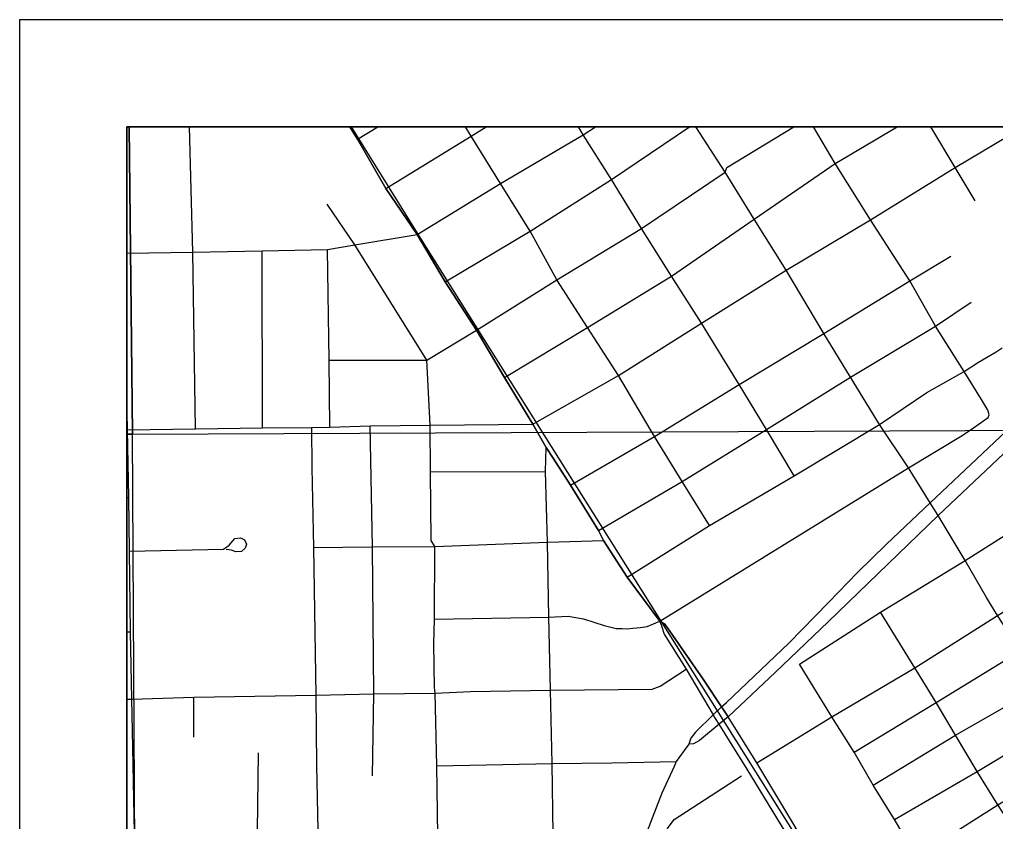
# Model space of a CAD drawing. Extents: x 0 to 40.2, y 0 to 22.
# Drawn here: x 2 to 2.909, y 20.253 to 21 of the extents above; entities that cross this region are included whole.
import ezdxf

# ---------------------------------------------------------------- set-up
doc = ezdxf.new("R2010")
doc.units = 0
for name, color, linetype in [('GM_X_Adjacent_County', 7, 'Continuous'), ('GM_X_Corporation', 7, 'Continuous'), ('GM_X_Major_Lake', 7, 'Continuous'), ('GM_X_Major_Lake_Text', 7, 'Continuous'), ('GM_X_Major_River', 7, 'Continuous'), ('GM_X_Township_Road', 7, 'Continuous'), ('GM_X_Unincorporated_Location', 7, 'Continuous')]:
    doc.layers.add(name, color=color, linetype=linetype)

msp = doc.modelspace()

# ---------------------------------------------------------------- linework, layer by layer
at = {"layer": 'GM_X_Adjacent_County'}
for p, q in [((2, 21), (9, 21)), ((2, 21), (2, 14)), ((2.1, 20.9), (2.1, 14.1)), ((2.1, 20.9), (8.9, 20.9))]:
    msp.add_line(p, q, dxfattribs=at)
at = {"layer": 'GM_X_Corporation'}
for points in [[(8.9, 20.9), (2.1, 20.9), (2.1, 17.42646)], [(5.58802, 20.9), (2.1, 20.9), (2.1, 17.42646)], [(5.58802, 20.9), (2.1, 20.9), (2.1, 17.42646)]]:
    msp.add_lwpolyline(points, dxfattribs=at)
for points in [[(2.10202, 20.9), (2.1, 20.9), (2.1, 20.61363), (2.10514, 20.61369)], [(3.09142, 20.9), (2.10202, 20.9), (2.10514, 20.61369), (3.09295, 20.61798)], [(3.09295, 20.61798), (3.10857, 20.04508), (2.84991, 19.83738), (2.10973, 19.84231), (2.10514, 20.61369)], [(2.1, 20.61363), (2.1, 19.84245), (2.10973, 19.84231), (2.10514, 20.61369)]]:
    msp.add_lwpolyline(points, close=True, dxfattribs=at)
at = {"layer": 'GM_X_Major_Lake'}
for p in [(2.65397, 20.35959), (2.68667, 20.30755)]:
    msp.add_line(p, (2.65996, 20.35034), dxfattribs=at)
for points in [[(2.30754, 20.9), (2.31481, 20.88852), (2.34124, 20.84266), (2.37025, 20.79969), (2.39635, 20.75571), (2.42565, 20.71048), (2.45177, 20.66652), (2.47821, 20.62289)], [(2.66125, 20.32802), (2.65165, 20.34343), (2.6462, 20.35237), (2.65397, 20.35959), (2.65842, 20.36372), (2.71661, 20.41892), (2.75367, 20.45698), (2.78053, 20.48474), (2.80741, 20.51115), (2.84824, 20.54967), (2.92432, 20.62134), (2.96114, 20.65583), (2.98705, 20.68031), (3.0213, 20.70996), (3.12445, 20.79606), (3.14649, 20.81427), (3.15901, 20.82517), (3.18071, 20.84475), (3.20264, 20.86592), (3.23072, 20.89322), (3.23744, 20.9)], [(2.65996, 20.35034), (2.70404, 20.39183), (2.75306, 20.43877), (2.85555, 20.53787), (2.93355, 20.61148), (2.97037, 20.64597), (2.99627, 20.67044), (3.03052, 20.7001), (3.13296, 20.7847), (3.15319, 20.80182), (3.16823, 20.8153), (3.19053, 20.83449), (3.21387, 20.85731), (3.23994, 20.88336), (3.25527, 20.9)], [(2.47821, 20.62289), (2.49063, 20.60123), (2.49702, 20.59132)], [(2.49702, 20.59132), (2.51325, 20.56619), (2.53936, 20.52383), (2.54382, 20.51459), (2.56612, 20.48051), (2.5965, 20.43943)], [(2.5965, 20.43943), (2.59817, 20.43406), (2.60058, 20.42737), (2.62099, 20.39467), (2.6462, 20.35237)], [(2.5965, 20.43943), (2.60102, 20.43658), (2.60563, 20.43022), (2.62679, 20.39962), (2.63754, 20.38449), (2.65397, 20.35959)], [(2.6462, 20.35237), (2.62964, 20.33613), (2.62537, 20.33064), (2.6235, 20.32505)], [(2.65996, 20.35034), (2.65165, 20.34343), (2.63348, 20.32834), (2.62789, 20.32516), (2.6235, 20.32505)], [(2.76059, 20.17445), (2.75488, 20.17744), (2.74863, 20.18556), (2.67779, 20.30147), (2.66125, 20.32802)], [(2.6235, 20.32505), (2.61923, 20.31914), (2.61171, 20.30869), (2.60963, 20.30417)], [(2.60963, 20.30417), (2.59815, 20.27932), (2.58415, 20.24244), (2.56084, 20.18287), (2.53823, 20.12672), (2.52646, 20.0966), (2.51989, 20.08295), (2.51212, 20.07241), (2.50348, 20.06654)], [(2.76059, 20.17445), (2.7611, 20.1797), (2.75695, 20.19034), (2.68667, 20.30755)]]:
    msp.add_lwpolyline(points, dxfattribs=at)
at = {"layer": 'GM_X_Major_Lake_Text'}
for p, q in [((2.71407, 20.76641), (2.79263, 20.81344)), ((2.5965, 20.43943), (2.82793, 20.58244)), ((2.65996, 20.35034), (2.65397, 20.35959)), ((2.68667, 20.30755), (2.65996, 20.35034))]:
    msp.add_line(p, q, dxfattribs=at)
for points in [[(2.47821, 20.62289), (2.45177, 20.66652), (2.42565, 20.71048), (2.39635, 20.75571), (2.37025, 20.79969), (2.34124, 20.84266), (2.31481, 20.88852), (2.30754, 20.9)], [(2.74914, 20.70752), (2.71407, 20.76641), (2.6843, 20.81405), (2.65717, 20.85773), (2.62981, 20.9)], [(2.68667, 20.30755), (2.75666, 20.35042), (2.83392, 20.39601), (2.91097, 20.44468), (2.99094, 20.49353), (3.06939, 20.54187), (3.14601, 20.59024), (3.22216, 20.63666), (3.34637, 20.71212), (3.44122, 20.77213), (3.53143, 20.82749), (3.60189, 20.87162), (3.62842, 20.9)], [(2.79263, 20.81344), (2.75961, 20.86591), (2.73945, 20.9)], [(2.79263, 20.81344), (2.87151, 20.86223), (2.93502, 20.9)], [(2.89605, 20.64598), (2.87975, 20.67203), (2.85316, 20.71438), (2.82921, 20.75648), (2.79263, 20.81344)], [(2.47821, 20.62289), (2.55784, 20.66843), (2.63523, 20.71716), (2.71407, 20.76641)], [(2.72649, 20.39944), (2.80206, 20.44779), (2.88095, 20.49596), (2.95862, 20.54552), (3.03715, 20.59352), (3.11569, 20.64116), (3.19143, 20.68864), (3.31483, 20.76508)], [(2.85555, 20.53787), (2.84824, 20.54967), (2.82793, 20.58244), (2.80101, 20.62286), (2.7741, 20.66684), (2.74914, 20.70752)], [(2.10613, 20.20188), (2.107, 20.21017), (2.107, 20.24222), (2.10518, 20.33724), (2.10466, 20.36676), (2.10333, 20.42954), (2.10238, 20.50469), (2.10169, 20.55471), (2.10054, 20.61766), (2.1, 20.65003)], [(2.88854, 20.61964), (2.89915, 20.62691), (2.90214, 20.62926), (2.9031, 20.6318), (2.90214, 20.63499), (2.90151, 20.63658), (2.89605, 20.64598)], [(2.1, 20.61765), (2.10054, 20.61766), (2.16403, 20.6187), (2.22632, 20.61948), (2.2721, 20.62007), (2.28894, 20.6203), (2.32653, 20.62143), (2.38264, 20.6222), (2.47821, 20.62289)], [(2.49702, 20.59132), (2.49063, 20.60123), (2.47821, 20.62289)], [(2.82793, 20.58244), (2.87794, 20.61237), (2.88854, 20.61964)], [(2.5965, 20.43943), (2.56612, 20.48051), (2.54382, 20.51459), (2.53936, 20.52383), (2.51325, 20.56619), (2.49702, 20.59132)], [(3.11285, 20.11915), (3.09257, 20.15221), (3.07176, 20.1871), (3.05082, 20.22028), (3.03107, 20.2511), (3.01093, 20.28468), (2.99156, 20.31668), (2.973, 20.34829), (2.95364, 20.38028), (2.93231, 20.41189), (2.91097, 20.44468), (2.90068, 20.46157), (2.88095, 20.49596), (2.85555, 20.53787)], [(2.38643, 20.44136), (2.49317, 20.44329), (2.51114, 20.44414), (2.52547, 20.44179), (2.54472, 20.43537), (2.55563, 20.4328), (2.56141, 20.43259), (2.56611, 20.43238), (2.57124, 20.43302), (2.57809, 20.43366), (2.5845, 20.43452), (2.5965, 20.43943)], [(2.65397, 20.35959), (2.63754, 20.38449), (2.62679, 20.39962), (2.60563, 20.43022), (2.60102, 20.43658), (2.5965, 20.43943)], [(2.1, 20.36672), (2.10466, 20.36676), (2.16248, 20.36864), (2.27599, 20.37059), (2.33017, 20.37184), (2.38716, 20.37251), (2.42016, 20.37391), (2.49472, 20.37536), (2.5893, 20.37624), (2.59682, 20.37909), (2.62099, 20.39467)], [(2.76059, 20.17445), (2.83552, 20.22028), (2.91137, 20.26848), (2.99156, 20.31668)], [(2.76059, 20.17445), (2.7611, 20.1797), (2.75695, 20.19034), (2.68667, 20.30755)], [(2.59974, 20.2377), (2.60368, 20.24636), (2.60973, 20.25483), (2.67249, 20.29551)]]:
    msp.add_lwpolyline(points, dxfattribs=at)
at = {"layer": 'GM_X_Major_River'}
for points in [[(2.30902, 20.9), (2.37039, 20.80102), (2.627, 20.39246)], [(2.627, 20.39246), (2.82035, 20.08463), (2.95776, 19.85983), (3.18592, 19.58277)]]:
    msp.add_lwpolyline(points, dxfattribs=at)
at = {"layer": 'GM_X_Township_Road'}
msp.add_lwpolyline([(2.1, 20.9), (8.9, 20.9), (8.9, 14.1), (2.1, 14.1)], close=True, dxfattribs=at)
at = {"layer": 'GM_X_Unincorporated_Location'}
for p, q in [((2.31481, 20.88852), (2.33366, 20.9)), ((2.22632, 20.61948), (2.22602, 20.78448)), ((2.38294, 20.5785), (2.48999, 20.57893)), ((2.1, 20.55469), (2.10169, 20.55471)), ((2.56612, 20.48051), (2.64256, 20.52861)), ((2.1, 20.42951), (2.10333, 20.42954)), ((2.75235, 20.35742), (2.72649, 20.39944)), ((2.16225, 20.33142), (2.16248, 20.36864)), ((2.22154, 20.24377), (2.22266, 20.31677))]:
    msp.add_line(p, q, dxfattribs=at)
for points in [[(2.1, 20.78219), (2.16154, 20.78336), (2.22602, 20.78448), (2.28697, 20.78573), (2.31219, 20.78997), (2.37025, 20.79969), (2.44796, 20.84724), (2.52503, 20.89266), (2.53643, 20.9)], [(2.16403, 20.6187), (2.16154, 20.78336), (2.15838, 20.9)], [(2.28835, 20.68259), (2.37947, 20.68276), (2.42565, 20.71048), (2.5005, 20.75761), (2.57949, 20.80539), (2.65717, 20.85773), (2.65896, 20.86201), (2.72137, 20.9)], [(2.34124, 20.84266), (2.42058, 20.89147), (2.43456, 20.9)], [(2.39635, 20.75571), (2.47559, 20.80285), (2.55147, 20.85094), (2.62402, 20.9)], [(2.64256, 20.52861), (2.61708, 20.56969), (2.59159, 20.61142), (2.55784, 20.66843), (2.52917, 20.71302), (2.5005, 20.75761), (2.47559, 20.80285), (2.44796, 20.84724), (2.42058, 20.89147), (2.4153, 20.9)], [(2.45177, 20.66652), (2.52917, 20.71302), (2.6072, 20.7608), (2.6843, 20.81405), (2.75961, 20.86591), (2.81758, 20.9)], [(2.72155, 20.57479), (2.69575, 20.61811), (2.67027, 20.65983), (2.63523, 20.71716), (2.6072, 20.7608), (2.57949, 20.80539), (2.55147, 20.85094), (2.52503, 20.89266), (2.52078, 20.9)], [(2.89022, 20.83105), (2.87151, 20.86223), (2.84885, 20.9)], [(2.37947, 20.68276), (2.31219, 20.78997), (2.28662, 20.82783)], [(2.79522, 20.28665), (2.87186, 20.33327), (2.95364, 20.38028), (3.03147, 20.42967), (3.10653, 20.47668), (3.18515, 20.52567), (3.26297, 20.57228), (3.38505, 20.64892), (3.47955, 20.70631), (3.57053, 20.76206), (3.60189, 20.78258), (3.65028, 20.82903)], [(2.28894, 20.6203), (2.28835, 20.68259), (2.28697, 20.78573)], [(2.51325, 20.56619), (2.59159, 20.61142), (2.67027, 20.65983), (2.74914, 20.70752), (2.82921, 20.75648), (2.86759, 20.77965)], [(2.53936, 20.52383), (2.61708, 20.56969), (2.69575, 20.61811), (2.7741, 20.66684), (2.85316, 20.71438), (2.88655, 20.73677)], [(2.64256, 20.52861), (2.72155, 20.57479), (2.80101, 20.62286), (2.84505, 20.65243), (2.87975, 20.67203), (2.89325, 20.68071), (2.90964, 20.69036), (2.91543, 20.69421)], [(2.3869, 20.37517), (2.38664, 20.37783), (2.38587, 20.41831), (2.38643, 20.44136), (2.3868, 20.50918), (2.38345, 20.51472), (2.38294, 20.5785), (2.38264, 20.6222), (2.37947, 20.68276)], [(2.2721, 20.62007), (2.27227, 20.5827), (2.27383, 20.50806), (2.27599, 20.37059), (2.27676, 20.30515), (2.2778, 20.24477), (2.2791, 20.19017), (2.27797, 20.18369), (2.27426, 20.17868)], [(2.32892, 20.29543), (2.33017, 20.37184), (2.32869, 20.50883), (2.32653, 20.62143)], [(2.50348, 20.06654), (2.50125, 20.07317), (2.50022, 20.0818), (2.49909, 20.12655), (2.49903, 20.18266), (2.49709, 20.24118), (2.49609, 20.30674), (2.49472, 20.37536), (2.49317, 20.44329), (2.4919, 20.513), (2.48999, 20.57893), (2.49063, 20.60123)], [(2.77744, 20.31747), (2.85381, 20.36383), (2.93231, 20.41189), (3.01172, 20.46206), (3.08717, 20.50868), (3.16618, 20.55767), (3.24243, 20.60547)], [(2.10238, 20.50469), (2.19014, 20.50651), (2.19515, 20.51031), (2.20051, 20.51636), (2.20586, 20.51722), (2.20967, 20.51515), (2.21131, 20.51117), (2.21027, 20.50755), (2.2069, 20.50426), (2.20154, 20.50409), (2.19757, 20.50564), (2.19256, 20.50625)], [(2.27383, 20.50806), (2.32869, 20.50883), (2.3868, 20.50918), (2.4919, 20.513), (2.54382, 20.51459)], [(3.07039, 20.00796), (3.03533, 20.07175), (3.01506, 20.10445), (2.99281, 20.1388), (2.97188, 20.1715), (2.95246, 20.20251), (2.93231, 20.23609), (2.91137, 20.26848), (2.89208, 20.29939), (2.87186, 20.33327), (2.85381, 20.36383), (2.83392, 20.39601), (2.80206, 20.44779)], [(2.37546, 20.15031), (2.38392, 20.16309), (2.38803, 20.16961), (2.39027, 20.17475), (2.39049, 20.18032), (2.38954, 20.23971), (2.38885, 20.30476), (2.38716, 20.37251), (2.3869, 20.37517)], [(2.95675, 20.0224), (2.9552, 20.02497), (2.93531, 20.05565), (2.91611, 20.0907), (2.87582, 20.15589), (2.85527, 20.18986), (2.83552, 20.22028), (2.81497, 20.25465), (2.79522, 20.28665), (2.77744, 20.31747), (2.75666, 20.35042), (2.75235, 20.35742)], [(2.81497, 20.25465), (2.89208, 20.29939), (2.973, 20.34829)], [(2.38885, 20.30476), (2.49609, 20.30674), (2.55177, 20.30761), (2.61171, 20.30869)]]:
    msp.add_lwpolyline(points, dxfattribs=at)

doc.saveas('drawing.dxf')
